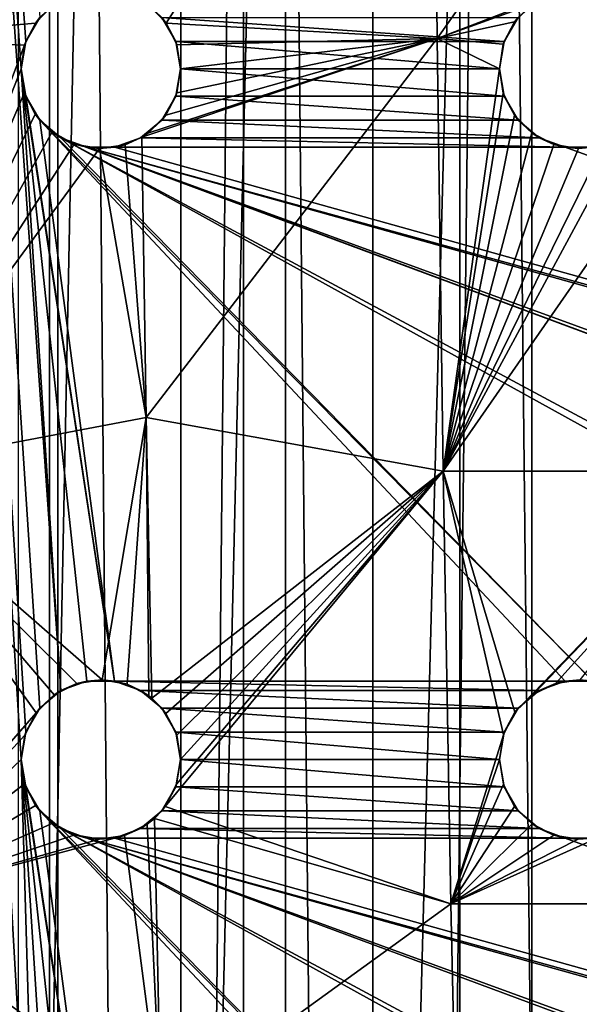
# Model space of a CAD drawing. Header units: millimetres. Extents: x -182 to 217, y -96 to 236.
# Tile 433 of 458: x 147.49 to 152.75, y 170.7 to 179.96. Entities that reach past the tile are written whole.
import ezdxf

# ---------------------------------------------------------------- set-up
doc = ezdxf.new("R2010")
doc.units = ezdxf.units.MM
doc.header["$LTSCALE"] = 52.148148
for name, color, linetype in [('1029', 7, 'CONTINUOUS'), ('1030', 7, 'CONTINUOUS'), ('1032', 7, 'CONTINUOUS'), ('1039', 7, 'CONTINUOUS'), ('1044', 7, 'CONTINUOUS'), ('1057', 7, 'CONTINUOUS'), ('1058', 7, 'CONTINUOUS'), ('1059', 7, 'CONTINUOUS'), ('1060', 7, 'CONTINUOUS'), ('1075', 7, 'CONTINUOUS'), ('1076', 7, 'CONTINUOUS'), ('1077', 7, 'CONTINUOUS'), ('1078', 7, 'CONTINUOUS'), ('1135', 7, 'CONTINUOUS')]:
    doc.layers.add(name, color=color, linetype=linetype)

msp = doc.modelspace()

# ---------------------------------------------------------------- linework, layer by layer
at = {"layer": '1029', "color": 7, "linetype": 'CONTINUOUS', "true_color": 0xaaaaaa}
for points in [[(147.8455, 25.5, -6.9443), (145.9363, 25.5, -5.3137), (147.8454, 233.5, -6.9443), (147.8455, 25.5, -6.9443)], [(147.8454, 233.5, -6.9443), (145.9363, 25.5, -5.3137), (145.9363, 233.5, -5.3137), (147.8454, 233.5, -6.9443)], [(149.9862, 233.5, -8.2561), (147.8455, 25.5, -6.9443), (147.8454, 233.5, -6.9443), (149.9862, 233.5, -8.2561)], [(149.9863, 25.5, -8.2562), (147.8455, 25.5, -6.9443), (149.9862, 233.5, -8.2561), (149.9863, 25.5, -8.2562)], [(152.3057, 233.5, -9.2169), (149.9863, 25.5, -8.2562), (149.9862, 233.5, -8.2561), (152.3057, 233.5, -9.2169)], [(152.3059, 25.5, -9.217), (149.9863, 25.5, -8.2562), (152.3057, 233.5, -9.2169), (152.3059, 25.5, -9.217)], [(154.747, 233.5, -9.803), (152.3059, 25.5, -9.217), (152.3057, 233.5, -9.2169), (154.747, 233.5, -9.803)], [(154.7472, 25.5, -9.803), (152.3059, 25.5, -9.217), (154.747, 233.5, -9.803), (154.7472, 25.5, -9.803)]]:
    msp.add_3dface(points, dxfattribs=at)
at = {"layer": '1030', "color": 7, "linetype": 'CONTINUOUS', "true_color": 0xaaaaaa}
for points in [[(145.9363, 25.5, 17.3137), (147.8455, 25.5, 18.9443), (145.9363, 233.5, 17.3137), (145.9363, 25.5, 17.3137)], [(145.9363, 233.5, 17.3137), (147.8455, 25.5, 18.9443), (147.8454, 233.5, 18.9443), (145.9363, 233.5, 17.3137)], [(147.8454, 233.5, 18.9443), (147.8455, 25.5, 18.9443), (149.9862, 233.5, 20.2561), (147.8454, 233.5, 18.9443)], [(147.8455, 25.5, 18.9443), (149.9863, 25.5, 20.2562), (149.9862, 233.5, 20.2561), (147.8455, 25.5, 18.9443)], [(149.9862, 233.5, 20.2561), (149.9863, 25.5, 20.2562), (152.3057, 233.5, 21.2169), (149.9862, 233.5, 20.2561)], [(149.9863, 25.5, 20.2562), (152.3059, 25.5, 21.217), (152.3057, 233.5, 21.2169), (149.9863, 25.5, 20.2562)], [(152.3057, 233.5, 21.2169), (152.3059, 25.5, 21.217), (154.747, 233.5, 21.803), (152.3057, 233.5, 21.2169)], [(152.3059, 25.5, 21.217), (154.7472, 25.5, 21.803), (154.747, 233.5, 21.803), (152.3059, 25.5, 21.217)]]:
    msp.add_3dface(points, dxfattribs=at)
at = {"layer": '1032', "color": 7, "linetype": 'CONTINUOUS', "true_color": 0xaaaaaa}
for points in [[(146.202, 25.5, -2.5989), (147.7681, 25.5, -4.3002), (146.202, 233.5, -2.5989), (146.202, 25.5, -2.5989)], [(147.7681, 25.5, -4.3002), (147.7681, 233.5, -4.3002), (146.202, 233.5, -2.5989), (147.7681, 25.5, -4.3002)], [(147.7681, 25.5, -4.3002), (149.5927, 25.5, -5.7203), (147.7681, 233.5, -4.3002), (147.7681, 25.5, -4.3002)], [(149.5927, 25.5, -5.7203), (149.5927, 233.5, -5.7203), (147.7681, 233.5, -4.3002), (149.5927, 25.5, -5.7203)], [(149.5927, 25.5, -5.7203), (151.6262, 25.5, -6.8208), (149.5927, 233.5, -5.7203), (149.5927, 25.5, -5.7203)], [(151.6262, 25.5, -6.8208), (151.6262, 233.5, -6.8208), (149.5927, 233.5, -5.7203), (151.6262, 25.5, -6.8208)], [(151.6262, 25.5, -6.8208), (153.8132, 25.5, -7.5716), (151.6262, 233.5, -6.8208), (151.6262, 25.5, -6.8208)], [(153.8132, 25.5, -7.5716), (153.8132, 233.5, -7.5716), (151.6262, 233.5, -6.8208), (153.8132, 25.5, -7.5716)]]:
    msp.add_3dface(points, dxfattribs=at)
at = {"layer": '1039', "color": 7, "linetype": 'CONTINUOUS', "true_color": 0xc8c8c8}
for points in [[(144.6009, 163.5, 12), (144.6009, 220.5, 12), (147.5, 166.5, 12), (144.6009, 163.5, 12)], [(147.5, 179.5, 12), (144.6009, 220.5, 12), (147.5452, 179.7565, 12), (147.5, 179.5, 12)], [(144.6009, 220.5, 12), (147.5, 179.5, 12), (147.875, 173.6495, 12), (144.6009, 220.5, 12)], [(147.5452, 179.7565, 12), (144.6009, 220.5, 12), (147.6755, 179.9821, 12), (147.5452, 179.7565, 12)], [(147.5, 173, 12), (144.6009, 220.5, 12), (147.5452, 173.2565, 12), (147.5, 173, 12)], [(144.6009, 220.5, 12), (147.5, 173, 12), (147.6755, 166.9821, 12), (144.6009, 220.5, 12)], [(147.5452, 173.2565, 12), (144.6009, 220.5, 12), (147.6755, 173.4821, 12), (147.5452, 173.2565, 12)], [(147.6755, 173.4821, 12), (144.6009, 220.5, 12), (147.875, 173.6495, 12), (147.6755, 173.4821, 12)], [(147.5, 166.5, 12), (144.6009, 220.5, 12), (147.5452, 166.7565, 12), (147.5, 166.5, 12)], [(147.5452, 166.7565, 12), (144.6009, 220.5, 12), (147.6755, 166.9821, 12), (147.5452, 166.7565, 12)], [(148.9548, 179.7565, 12), (148.8245, 179.9821, 12), (152.0452, 179.7565, 12), (148.9548, 179.7565, 12)], [(152.0452, 179.7565, 12), (148.8245, 179.9821, 12), (152.1755, 179.9821, 12), (152.0452, 179.7565, 12)], [(149, 179.5, 12), (148.9548, 179.7565, 12), (152, 179.5, 12), (149, 179.5, 12)], [(152, 179.5, 12), (148.9548, 179.7565, 12), (152.0452, 179.7565, 12), (152, 179.5, 12)], [(147.5, 179.5, 12), (147.5452, 179.2435, 12), (148.3802, 173.7386, 12), (147.5, 179.5, 12)], [(147.875, 173.6495, 12), (147.5, 179.5, 12), (148.1198, 173.7386, 12), (147.875, 173.6495, 12)], [(148.1198, 173.7386, 12), (147.5, 179.5, 12), (148.3802, 173.7386, 12), (148.1198, 173.7386, 12)], [(148.9548, 179.2435, 12), (149, 179.5, 12), (152.0452, 179.2435, 12), (148.9548, 179.2435, 12)], [(152.0452, 179.2435, 12), (149, 179.5, 12), (152, 179.5, 12), (152.0452, 179.2435, 12)], [(147.5452, 179.2435, 12), (147.6755, 179.0179, 12), (148.3802, 173.7386, 12), (147.5452, 179.2435, 12)], [(148.8245, 179.0179, 12), (148.9548, 179.2435, 12), (152.1755, 179.0179, 12), (148.8245, 179.0179, 12)], [(152.1755, 179.0179, 12), (148.9548, 179.2435, 12), (152.0452, 179.2435, 12), (152.1755, 179.0179, 12)], [(147.6755, 179.0179, 12), (147.875, 178.8505, 12), (152.8802, 173.7386, 12), (147.6755, 179.0179, 12)], [(148.3802, 173.7386, 12), (147.6755, 179.0179, 12), (152.6198, 173.7386, 12), (148.3802, 173.7386, 12)], [(152.6198, 173.7386, 12), (147.6755, 179.0179, 12), (152.8802, 173.7386, 12), (152.6198, 173.7386, 12)], [(148.625, 178.8505, 12), (148.8245, 179.0179, 12), (152.375, 178.8505, 12), (148.625, 178.8505, 12)], [(152.375, 178.8505, 12), (148.8245, 179.0179, 12), (152.1755, 179.0179, 12), (152.375, 178.8505, 12)], [(152.8802, 173.7386, 12), (147.875, 178.8505, 12), (157.1198, 173.7386, 12), (152.8802, 173.7386, 12)], [(157.1198, 173.7386, 12), (147.875, 178.8505, 12), (157.3802, 173.7386, 12), (157.1198, 173.7386, 12)], [(157.3802, 173.7386, 12), (147.875, 178.8505, 12), (161.6198, 173.7386, 12), (157.3802, 173.7386, 12)], [(147.875, 178.8505, 12), (148.1198, 178.7614, 12), (161.6198, 173.7386, 12), (147.875, 178.8505, 12)], [(148.3802, 178.7614, 12), (148.625, 178.8505, 12), (152.6198, 178.7614, 12), (148.3802, 178.7614, 12)], [(152.6198, 178.7614, 12), (148.625, 178.8505, 12), (152.375, 178.8505, 12), (152.6198, 178.7614, 12)], [(148.1198, 178.7614, 12), (148.3802, 178.7614, 12), (166.3802, 173.7386, 12), (148.1198, 178.7614, 12)], [(161.8802, 173.7386, 12), (161.6198, 173.7386, 12), (148.1198, 178.7614, 12), (161.8802, 173.7386, 12)], [(161.8802, 173.7386, 12), (148.1198, 178.7614, 12), (166.1198, 173.7386, 12), (161.8802, 173.7386, 12)], [(166.1198, 173.7386, 12), (148.1198, 178.7614, 12), (166.3802, 173.7386, 12), (166.1198, 173.7386, 12)], [(148.3802, 178.7614, 12), (152.6198, 178.7614, 12), (166.3802, 173.7386, 12), (148.3802, 178.7614, 12)], [(152.6198, 178.7614, 12), (152.8802, 178.7614, 12), (166.3802, 173.7386, 12), (152.6198, 178.7614, 12)], [(148.625, 173.6495, 12), (148.3802, 173.7386, 12), (152.375, 173.6495, 12), (148.625, 173.6495, 12)], [(152.375, 173.6495, 12), (148.3802, 173.7386, 12), (152.6198, 173.7386, 12), (152.375, 173.6495, 12)], [(148.8245, 173.4821, 12), (148.625, 173.6495, 12), (152.1755, 173.4821, 12), (148.8245, 173.4821, 12)], [(152.1755, 173.4821, 12), (148.625, 173.6495, 12), (152.375, 173.6495, 12), (152.1755, 173.4821, 12)], [(148.9548, 173.2565, 12), (148.8245, 173.4821, 12), (152.0452, 173.2565, 12), (148.9548, 173.2565, 12)], [(152.0452, 173.2565, 12), (148.8245, 173.4821, 12), (152.1755, 173.4821, 12), (152.0452, 173.2565, 12)], [(149, 173, 12), (148.9548, 173.2565, 12), (152, 173, 12), (149, 173, 12)], [(152, 173, 12), (148.9548, 173.2565, 12), (152.0452, 173.2565, 12), (152, 173, 12)], [(147.5, 173, 12), (147.5452, 172.7435, 12), (148.3802, 167.2386, 12), (147.5, 173, 12)], [(147.6755, 166.9821, 12), (147.5, 173, 12), (147.875, 167.1495, 12), (147.6755, 166.9821, 12)], [(147.875, 167.1495, 12), (147.5, 173, 12), (148.1198, 167.2386, 12), (147.875, 167.1495, 12)], [(148.1198, 167.2386, 12), (147.5, 173, 12), (148.3802, 167.2386, 12), (148.1198, 167.2386, 12)], [(148.9548, 172.7435, 12), (149, 173, 12), (152.0452, 172.7435, 12), (148.9548, 172.7435, 12)], [(152.0452, 172.7435, 12), (149, 173, 12), (152, 173, 12), (152.0452, 172.7435, 12)], [(147.5452, 172.7435, 12), (147.6755, 172.5179, 12), (148.3802, 167.2386, 12), (147.5452, 172.7435, 12)], [(148.8245, 172.5179, 12), (148.9548, 172.7435, 12), (152.1755, 172.5179, 12), (148.8245, 172.5179, 12)], [(152.1755, 172.5179, 12), (148.9548, 172.7435, 12), (152.0452, 172.7435, 12), (152.1755, 172.5179, 12)], [(147.6755, 172.5179, 12), (147.875, 172.3505, 12), (152.8802, 167.2386, 12), (147.6755, 172.5179, 12)], [(148.3802, 167.2386, 12), (147.6755, 172.5179, 12), (152.6198, 167.2386, 12), (148.3802, 167.2386, 12)], [(152.6198, 167.2386, 12), (147.6755, 172.5179, 12), (152.8802, 167.2386, 12), (152.6198, 167.2386, 12)], [(148.625, 172.3505, 12), (148.8245, 172.5179, 12), (152.375, 172.3505, 12), (148.625, 172.3505, 12)], [(152.375, 172.3505, 12), (148.8245, 172.5179, 12), (152.1755, 172.5179, 12), (152.375, 172.3505, 12)], [(152.8802, 167.2386, 12), (147.875, 172.3505, 12), (157.1198, 167.2386, 12), (152.8802, 167.2386, 12)], [(157.1198, 167.2386, 12), (147.875, 172.3505, 12), (157.3802, 167.2386, 12), (157.1198, 167.2386, 12)], [(157.3802, 167.2386, 12), (147.875, 172.3505, 12), (161.6198, 167.2386, 12), (157.3802, 167.2386, 12)], [(147.875, 172.3505, 12), (148.1198, 172.2614, 12), (161.6198, 167.2386, 12), (147.875, 172.3505, 12)], [(148.3802, 172.2614, 12), (148.625, 172.3505, 12), (152.6198, 172.2614, 12), (148.3802, 172.2614, 12)], [(152.6198, 172.2614, 12), (148.625, 172.3505, 12), (152.375, 172.3505, 12), (152.6198, 172.2614, 12)], [(148.1198, 172.2614, 12), (148.3802, 172.2614, 12), (166.3802, 167.2386, 12), (148.1198, 172.2614, 12)], [(161.8802, 167.2386, 12), (161.6198, 167.2386, 12), (148.1198, 172.2614, 12), (161.8802, 167.2386, 12)], [(161.8802, 167.2386, 12), (148.1198, 172.2614, 12), (166.1198, 167.2386, 12), (161.8802, 167.2386, 12)], [(166.1198, 167.2386, 12), (148.1198, 172.2614, 12), (166.3802, 167.2386, 12), (166.1198, 167.2386, 12)], [(148.3802, 172.2614, 12), (152.6198, 172.2614, 12), (166.3802, 167.2386, 12), (148.3802, 172.2614, 12)], [(152.6198, 172.2614, 12), (152.8802, 172.2614, 12), (166.3802, 167.2386, 12), (152.6198, 172.2614, 12)]]:
    msp.add_3dface(points, dxfattribs=at)
at = {"layer": '1044', "color": 7, "linetype": 'CONTINUOUS', "true_color": 0xc8c8c8}
for points in [[(145.9645, 179.7857, 15.4204), (148.5852, 182.7362, 16.8117), (145.9305, 183.8571, 15.598), (145.9645, 179.7857, 15.4204)], [(148.8654, 179.9287, 16.6687), (151.3739, 183.8571, 17.8273), (148.7066, 180.095, 16.6284), (148.8654, 179.9287, 16.6687)], [(151.4143, 179.7857, 17.402), (151.3739, 183.8571, 17.8273), (148.8654, 179.9287, 16.6687), (151.4143, 179.7857, 17.402)], [(151.4143, 179.7857, 17.402), (154.2791, 183.8571, 18.397), (151.3739, 183.8571, 17.8273), (151.4143, 179.7857, 17.402)], [(154.2791, 183.8571, 18.397), (151.4143, 179.7857, 17.402), (152.524, 180.2151, 17.6954), (154.2791, 183.8571, 18.397)], [(148.5852, 182.7362, 16.8117), (145.9645, 179.7857, 15.4204), (148.0187, 180.2134, 16.3771), (148.5852, 182.7362, 16.8117)], [(148.0187, 180.2134, 16.3771), (145.9645, 179.7857, 15.4204), (147.8017, 180.1013, 16.2797), (148.0187, 180.2134, 16.3771)], [(152.524, 180.2151, 17.6954), (151.4143, 179.7857, 17.402), (152.3115, 180.1084, 17.6398), (152.524, 180.2151, 17.6954)], [(147.8017, 180.1013, 16.2797), (145.9645, 179.7857, 15.4204), (147.6357, 179.9303, 16.1967), (147.8017, 180.1013, 16.2797)], [(152.3115, 180.1084, 17.6398), (151.4143, 179.7857, 17.402), (152.1433, 179.9409, 17.5836), (152.3115, 180.1084, 17.6398)], [(147.6357, 179.9303, 16.1967), (145.9645, 179.7857, 15.4204), (147.5339, 179.723, 16.1368), (147.6357, 179.9303, 16.1967)], [(148.9655, 179.7249, 16.6828), (151.4143, 179.7857, 17.402), (148.8654, 179.9287, 16.6687), (148.9655, 179.7249, 16.6828)], [(152.1433, 179.9409, 17.5836), (151.4143, 179.7857, 17.402), (152.0364, 179.7309, 17.5336), (152.1433, 179.9409, 17.5836)], [(145.9645, 179.7857, 15.4204), (146.0122, 175.7143, 15.1718), (147.5339, 179.723, 16.1368), (145.9645, 179.7857, 15.4204)], [(148.6755, 176.2193, 16.18), (151.4143, 179.7857, 17.402), (148.6374, 178.8578, 16.4768), (148.6755, 176.2193, 16.18)], [(148.6374, 178.8578, 16.4768), (151.4143, 179.7857, 17.402), (148.6942, 178.8957, 16.5007), (148.6374, 178.8578, 16.4768)], [(151.4709, 175.7143, 16.8067), (151.4143, 179.7857, 17.402), (148.6755, 176.2193, 16.18), (151.4709, 175.7143, 16.8067)], [(148.6942, 178.8957, 16.5007), (151.4143, 179.7857, 17.402), (148.8606, 179.0644, 16.5764), (148.6942, 178.8957, 16.5007)], [(148.8606, 179.0644, 16.5764), (151.4143, 179.7857, 17.402), (148.9648, 179.2729, 16.6346), (148.8606, 179.0644, 16.5764)], [(148.9648, 179.2729, 16.6346), (151.4143, 179.7857, 17.402), (149, 179.5, 16.671), (148.9648, 179.2729, 16.6346)], [(149, 179.5, 16.671), (151.4143, 179.7857, 17.402), (148.9655, 179.7249, 16.6828), (149, 179.5, 16.671)], [(151.4143, 179.7857, 17.402), (151.4709, 175.7143, 16.8067), (152, 179.5, 17.4949), (151.4143, 179.7857, 17.402)], [(151.4143, 179.7857, 17.402), (152, 179.5, 17.4949), (152.0364, 179.7309, 17.5336), (151.4143, 179.7857, 17.402)], [(154.335, 175.7143, 17.2245), (154.3024, 179.7857, 17.9085), (151.4709, 175.7143, 16.8067), (154.335, 175.7143, 17.2245)], [(151.4709, 175.7143, 16.8067), (154.3024, 179.7857, 17.9085), (153.1872, 178.8906, 17.6245), (151.4709, 175.7143, 16.8067)], [(147.5339, 179.723, 16.1368), (146.0122, 175.7143, 15.1718), (147.5, 179.5, 16.1037), (147.5339, 179.723, 16.1368)], [(147.5, 179.5, 16.1037), (146.0122, 175.7143, 15.1718), (147.5336, 179.2782, 16.0983), (147.5, 179.5, 16.1037)], [(152, 179.5, 17.4949), (151.4709, 175.7143, 16.8067), (152.0361, 179.27, 17.4709), (152, 179.5, 17.4949)], [(147.5336, 179.2782, 16.0983), (146.0122, 175.7143, 15.1718), (147.6324, 179.0745, 16.1203), (147.5336, 179.2782, 16.0983)], [(152.0361, 179.27, 17.4709), (151.4709, 175.7143, 16.8067), (152.1405, 179.063, 17.4632), (152.0361, 179.27, 17.4709)], [(147.6324, 179.0745, 16.1203), (146.0122, 175.7143, 15.1718), (147.7917, 178.9063, 16.168), (147.6324, 179.0745, 16.1203)], [(152.1405, 179.063, 17.4632), (151.4709, 175.7143, 16.8067), (152.3035, 178.8974, 17.4715), (152.1405, 179.063, 17.4632)], [(147.7917, 178.9063, 16.168), (146.0122, 175.7143, 15.1718), (148.0005, 178.7927, 16.2376), (147.7917, 178.9063, 16.168)], [(148.6755, 176.2193, 16.18), (148.6374, 178.8578, 16.4768), (148.4798, 178.7861, 16.4134), (148.6755, 176.2193, 16.18)], [(152.3035, 178.8974, 17.4715), (151.4709, 175.7143, 16.8067), (152.5106, 178.7892, 17.4946), (152.3035, 178.8974, 17.4715)], [(152.9761, 178.7849, 17.5748), (151.4709, 175.7143, 16.8067), (153.1872, 178.8906, 17.6245), (152.9761, 178.7849, 17.5748)], [(148.0005, 178.7927, 16.2376), (146.0122, 175.7143, 15.1718), (148.2392, 178.7501, 16.3225), (148.0005, 178.7927, 16.2376)], [(146.0122, 175.7143, 15.1718), (148.6755, 176.2193, 16.18), (148.2392, 178.7501, 16.3225), (146.0122, 175.7143, 15.1718)], [(148.2392, 178.7501, 16.3225), (148.6755, 176.2193, 16.18), (148.4798, 178.7861, 16.4134), (148.2392, 178.7501, 16.3225)], [(152.5106, 178.7892, 17.4946), (151.4709, 175.7143, 16.8067), (152.7427, 178.75, 17.5302), (152.5106, 178.7892, 17.4946)], [(152.7427, 178.75, 17.5302), (151.4709, 175.7143, 16.8067), (152.9761, 178.7849, 17.5748), (152.7427, 178.75, 17.5302)], [(148.6755, 176.2193, 16.18), (146.0122, 175.7143, 15.1718), (148.2641, 173.7499, 15.731), (148.6755, 176.2193, 16.18)], [(148.497, 173.7081, 15.7889), (148.6755, 176.2193, 16.18), (148.2641, 173.7499, 15.731), (148.497, 173.7081, 15.7889)], [(148.7017, 173.5987, 15.8272), (148.6755, 176.2193, 16.18), (148.497, 173.7081, 15.7889), (148.7017, 173.5987, 15.8272)], [(148.7289, 173.5772, 15.831), (151.4709, 175.7143, 16.8067), (148.6755, 176.2193, 16.18), (148.7289, 173.5772, 15.831)], [(148.7289, 173.5772, 15.831), (148.6755, 176.2193, 16.18), (148.7017, 173.5987, 15.8272), (148.7289, 173.5772, 15.831)], [(146.0122, 175.7143, 15.1718), (146.0734, 171.6429, 14.8523), (147.6415, 173.4384, 15.5125), (146.0122, 175.7143, 15.1718)], [(148.2641, 173.7499, 15.731), (146.0122, 175.7143, 15.1718), (148.026, 173.7158, 15.6593), (148.2641, 173.7499, 15.731)], [(148.026, 173.7158, 15.6593), (146.0122, 175.7143, 15.1718), (147.8103, 173.6076, 15.5831), (148.026, 173.7158, 15.6593)], [(147.8103, 173.6076, 15.5831), (146.0122, 175.7143, 15.1718), (147.6415, 173.4384, 15.5125), (147.8103, 173.6076, 15.5831)], [(148.8616, 173.4341, 15.8435), (151.4709, 175.7143, 16.8067), (148.7289, 173.5772, 15.831), (148.8616, 173.4341, 15.8435)], [(151.5438, 171.6429, 16.0412), (151.4709, 175.7143, 16.8067), (148.8559, 172.558, 15.7065), (151.5438, 171.6429, 16.0412)], [(148.8559, 172.558, 15.7065), (151.4709, 175.7143, 16.8067), (148.9634, 172.7685, 15.7651), (148.8559, 172.558, 15.7065)], [(148.9642, 173.2289, 15.8375), (151.4709, 175.7143, 16.8067), (148.8616, 173.4341, 15.8435), (148.9642, 173.2289, 15.8375)], [(148.9634, 172.7685, 15.7651), (151.4709, 175.7143, 16.8067), (149, 173, 15.8104), (148.9634, 172.7685, 15.7651)], [(149, 173, 15.8104), (151.4709, 175.7143, 16.8067), (148.9642, 173.2289, 15.8375), (149, 173, 15.8104)], [(154.335, 175.7143, 17.2245), (151.4709, 175.7143, 16.8067), (152.1464, 173.4452, 16.5023), (154.335, 175.7143, 17.2245)], [(151.4709, 175.7143, 16.8067), (151.5438, 171.6429, 16.0412), (152.0373, 173.2337, 16.4434), (151.4709, 175.7143, 16.8067)], [(152.1464, 173.4452, 16.5023), (151.4709, 175.7143, 16.8067), (152.0373, 173.2337, 16.4434), (152.1464, 173.4452, 16.5023)], [(152.3163, 173.6119, 16.5608), (154.335, 175.7143, 17.2245), (152.1464, 173.4452, 16.5023), (152.3163, 173.6119, 16.5608)], [(152.5285, 173.7165, 16.6123), (154.335, 175.7143, 17.2245), (152.3163, 173.6119, 16.5608), (152.5285, 173.7165, 16.6123)], [(152.7603, 173.7499, 16.6508), (154.335, 175.7143, 17.2245), (152.5285, 173.7165, 16.6123), (152.7603, 173.7499, 16.6508)], [(147.6415, 173.4384, 15.5125), (146.0734, 171.6429, 14.8523), (147.5357, 173.2286, 15.4554), (147.6415, 173.4384, 15.5125)], [(147.5357, 173.2286, 15.4554), (146.0734, 171.6429, 14.8523), (147.5, 173, 15.4166), (147.5357, 173.2286, 15.4554)], [(151.5438, 171.6429, 16.0412), (152, 173, 16.3903), (152.0373, 173.2337, 16.4434), (151.5438, 171.6429, 16.0412)], [(147.5, 173, 15.4166), (146.0734, 171.6429, 14.8523), (147.5352, 172.7729, 15.3979), (147.5, 173, 15.4166)], [(152, 173, 16.3903), (151.5438, 171.6429, 16.0412), (152.037, 172.7674, 16.348), (152, 173, 16.3903)], [(147.5352, 172.7729, 15.3979), (146.0734, 171.6429, 14.8523), (147.6375, 172.5672, 15.3996), (147.5352, 172.7729, 15.3979)], [(152.037, 172.7674, 16.348), (151.5438, 171.6429, 16.0412), (152.143, 172.5594, 16.3197), (152.037, 172.7674, 16.348)], [(147.6375, 172.5672, 15.3996), (146.0734, 171.6429, 14.8523), (147.7986, 172.401, 15.4206), (147.6375, 172.5672, 15.3996)], [(148.7555, 172.4459, 15.6654), (151.5438, 171.6429, 16.0412), (148.8559, 172.558, 15.7065), (148.7555, 172.4459, 15.6654)], [(152.143, 172.5594, 16.3197), (151.5438, 171.6429, 16.0412), (152.3068, 172.395, 16.3071), (152.143, 172.5594, 16.3197)], [(148.8138, 169.667, 15.2134), (148.7555, 172.4459, 15.6654), (148.6871, 172.3906, 15.6406), (148.8138, 169.667, 15.2134)], [(148.8138, 169.667, 15.2134), (151.5438, 171.6429, 16.0412), (148.7555, 172.4459, 15.6654), (148.8138, 169.667, 15.2134)], [(147.7986, 172.401, 15.4206), (146.0734, 171.6429, 14.8523), (148.0052, 172.2911, 15.4587), (147.7986, 172.401, 15.4206)], [(148.4739, 172.2842, 15.5735), (148.8138, 169.667, 15.2134), (148.6871, 172.3906, 15.6406), (148.4739, 172.2842, 15.5735)], [(152.3068, 172.395, 16.3071), (151.5438, 171.6429, 16.0412), (152.5127, 172.2885, 16.3108), (152.3068, 172.395, 16.3071)], [(148.0052, 172.2911, 15.4587), (146.0734, 171.6429, 14.8523), (148.2383, 172.2501, 15.5111), (148.0052, 172.2911, 15.4587)], [(146.0734, 171.6429, 14.8523), (148.8138, 169.667, 15.2134), (148.4739, 172.2842, 15.5735), (146.0734, 171.6429, 14.8523)], [(148.2383, 172.2501, 15.5111), (146.0734, 171.6429, 14.8523), (148.4739, 172.2842, 15.5735), (148.2383, 172.2501, 15.5111)], [(152.5127, 172.2885, 16.3108), (151.5438, 171.6429, 16.0412), (152.7419, 172.25, 16.3305), (152.5127, 172.2885, 16.3108)], [(151.5438, 171.6429, 16.0412), (154.3768, 171.6429, 16.3451), (152.9728, 172.2838, 16.3648), (151.5438, 171.6429, 16.0412)], [(152.7419, 172.25, 16.3305), (151.5438, 171.6429, 16.0412), (152.9728, 172.2838, 16.3648), (152.7419, 172.25, 16.3305)], [(146.1483, 167.5714, 14.4616), (148.8138, 169.667, 15.2134), (146.0734, 171.6429, 14.8523), (146.1483, 167.5714, 14.4616)], [(151.6327, 167.5714, 15.1057), (151.5438, 171.6429, 16.0412), (148.8138, 169.667, 15.2134), (151.6327, 167.5714, 15.1057)], [(151.6327, 167.5714, 15.1057), (154.3768, 171.6429, 16.3451), (151.5438, 171.6429, 16.0412), (151.6327, 167.5714, 15.1057)], [(154.428, 167.5714, 15.2703), (154.3768, 171.6429, 16.3451), (151.6327, 167.5714, 15.1057), (154.428, 167.5714, 15.2703)]]:
    msp.add_3dface(points, dxfattribs=at)
at = {"layer": '1057', "color": 7, "linetype": 'CONTINUOUS', "true_color": 0xc8c8c8}
for points in [[(147.6755, 179.9821, 12), (147.8017, 180.1013, 16.2797), (147.6357, 179.9303, 16.1967), (147.6755, 179.9821, 12)], [(148.8245, 179.9821, 12), (148.8654, 179.9287, 16.6687), (148.7066, 180.095, 16.6284), (148.8245, 179.9821, 12)], [(147.5452, 179.7565, 12), (147.6755, 179.9821, 12), (147.6357, 179.9303, 16.1967), (147.5452, 179.7565, 12)], [(148.8245, 179.9821, 12), (148.9548, 179.7565, 12), (148.8654, 179.9287, 16.6687), (148.8245, 179.9821, 12)], [(147.5452, 179.7565, 12), (147.6357, 179.9303, 16.1967), (147.5339, 179.723, 16.1368), (147.5452, 179.7565, 12)], [(148.9548, 179.7565, 12), (148.9655, 179.7249, 16.6828), (148.8654, 179.9287, 16.6687), (148.9548, 179.7565, 12)], [(147.5, 179.5, 12), (147.5452, 179.7565, 12), (147.5, 179.5, 16.1037), (147.5, 179.5, 12)], [(147.5452, 179.7565, 12), (147.5339, 179.723, 16.1368), (147.5, 179.5, 16.1037), (147.5452, 179.7565, 12)], [(148.9548, 179.7565, 12), (149, 179.5, 12), (148.9655, 179.7249, 16.6828), (148.9548, 179.7565, 12)], [(149, 179.5, 12), (149, 179.5, 16.671), (148.9655, 179.7249, 16.6828), (149, 179.5, 12)]]:
    msp.add_3dface(points, dxfattribs=at)
at = {"layer": '1058', "color": 7, "linetype": 'CONTINUOUS', "true_color": 0xc8c8c8}
for points in [[(147.5452, 179.2435, 12), (147.5, 179.5, 12), (147.5336, 179.2782, 16.0983), (147.5452, 179.2435, 12)], [(147.5, 179.5, 12), (147.5, 179.5, 16.1037), (147.5336, 179.2782, 16.0983), (147.5, 179.5, 12)], [(149, 179.5, 12), (148.9548, 179.2435, 12), (149, 179.5, 16.671), (149, 179.5, 12)], [(148.9548, 179.2435, 12), (148.9648, 179.2729, 16.6346), (149, 179.5, 16.671), (148.9548, 179.2435, 12)], [(147.5452, 179.2435, 12), (147.5336, 179.2782, 16.0983), (147.6324, 179.0745, 16.1203), (147.5452, 179.2435, 12)], [(147.6755, 179.0179, 12), (147.5452, 179.2435, 12), (147.6324, 179.0745, 16.1203), (147.6755, 179.0179, 12)], [(148.9548, 179.2435, 12), (148.8245, 179.0179, 12), (148.8606, 179.0644, 16.5764), (148.9548, 179.2435, 12)], [(148.9548, 179.2435, 12), (148.8606, 179.0644, 16.5764), (148.9648, 179.2729, 16.6346), (148.9548, 179.2435, 12)], [(147.6755, 179.0179, 12), (147.6324, 179.0745, 16.1203), (147.7917, 178.9063, 16.168), (147.6755, 179.0179, 12)], [(148.8245, 179.0179, 12), (148.6942, 178.8957, 16.5007), (148.8606, 179.0644, 16.5764), (148.8245, 179.0179, 12)], [(147.875, 178.8505, 12), (147.6755, 179.0179, 12), (147.7917, 178.9063, 16.168), (147.875, 178.8505, 12)], [(148.8245, 179.0179, 12), (148.625, 178.8505, 12), (148.6942, 178.8957, 16.5007), (148.8245, 179.0179, 12)], [(147.875, 178.8505, 12), (147.7917, 178.9063, 16.168), (148.0005, 178.7927, 16.2376), (147.875, 178.8505, 12)], [(148.1198, 178.7614, 12), (147.875, 178.8505, 12), (148.0005, 178.7927, 16.2376), (148.1198, 178.7614, 12)], [(148.625, 178.8505, 12), (148.3802, 178.7614, 12), (148.4798, 178.7861, 16.4134), (148.625, 178.8505, 12)], [(148.6374, 178.8578, 16.4768), (148.625, 178.8505, 12), (148.4798, 178.7861, 16.4134), (148.6374, 178.8578, 16.4768)], [(148.625, 178.8505, 12), (148.6374, 178.8578, 16.4768), (148.6942, 178.8957, 16.5007), (148.625, 178.8505, 12)], [(148.1198, 178.7614, 12), (148.0005, 178.7927, 16.2376), (148.2392, 178.7501, 16.3225), (148.1198, 178.7614, 12)], [(148.3802, 178.7614, 12), (148.1198, 178.7614, 12), (148.2392, 178.7501, 16.3225), (148.3802, 178.7614, 12)], [(148.3802, 178.7614, 12), (148.2392, 178.7501, 16.3225), (148.4798, 178.7861, 16.4134), (148.3802, 178.7614, 12)]]:
    msp.add_3dface(points, dxfattribs=at)
at = {"layer": '1059', "color": 7, "linetype": 'CONTINUOUS', "true_color": 0xc8c8c8}
for points in [[(148.1198, 173.7386, 12), (148.2641, 173.7499, 15.731), (148.026, 173.7158, 15.6593), (148.1198, 173.7386, 12)], [(148.1198, 173.7386, 12), (148.3802, 173.7386, 12), (148.2641, 173.7499, 15.731), (148.1198, 173.7386, 12)], [(148.3802, 173.7386, 12), (148.497, 173.7081, 15.7889), (148.2641, 173.7499, 15.731), (148.3802, 173.7386, 12)], [(147.6755, 173.4821, 12), (147.875, 173.6495, 12), (147.8103, 173.6076, 15.5831), (147.6755, 173.4821, 12)], [(147.875, 173.6495, 12), (148.026, 173.7158, 15.6593), (147.8103, 173.6076, 15.5831), (147.875, 173.6495, 12)], [(147.875, 173.6495, 12), (148.1198, 173.7386, 12), (148.026, 173.7158, 15.6593), (147.875, 173.6495, 12)], [(148.3802, 173.7386, 12), (148.625, 173.6495, 12), (148.497, 173.7081, 15.7889), (148.3802, 173.7386, 12)], [(148.625, 173.6495, 12), (148.7017, 173.5987, 15.8272), (148.497, 173.7081, 15.7889), (148.625, 173.6495, 12)], [(148.625, 173.6495, 12), (148.8245, 173.4821, 12), (148.7017, 173.5987, 15.8272), (148.625, 173.6495, 12)], [(147.6755, 173.4821, 12), (147.8103, 173.6076, 15.5831), (147.6415, 173.4384, 15.5125), (147.6755, 173.4821, 12)], [(148.8245, 173.4821, 12), (148.7289, 173.5772, 15.831), (148.7017, 173.5987, 15.8272), (148.8245, 173.4821, 12)], [(148.8245, 173.4821, 12), (148.8616, 173.4341, 15.8435), (148.7289, 173.5772, 15.831), (148.8245, 173.4821, 12)], [(147.5452, 173.2565, 12), (147.6755, 173.4821, 12), (147.6415, 173.4384, 15.5125), (147.5452, 173.2565, 12)], [(148.8245, 173.4821, 12), (148.9548, 173.2565, 12), (148.8616, 173.4341, 15.8435), (148.8245, 173.4821, 12)], [(147.5452, 173.2565, 12), (147.6415, 173.4384, 15.5125), (147.5357, 173.2286, 15.4554), (147.5452, 173.2565, 12)], [(148.9548, 173.2565, 12), (148.9642, 173.2289, 15.8375), (148.8616, 173.4341, 15.8435), (148.9548, 173.2565, 12)], [(147.5, 173, 12), (147.5452, 173.2565, 12), (147.5, 173, 15.4166), (147.5, 173, 12)], [(147.5452, 173.2565, 12), (147.5357, 173.2286, 15.4554), (147.5, 173, 15.4166), (147.5452, 173.2565, 12)], [(148.9548, 173.2565, 12), (149, 173, 12), (148.9642, 173.2289, 15.8375), (148.9548, 173.2565, 12)], [(149, 173, 12), (149, 173, 15.8104), (148.9642, 173.2289, 15.8375), (149, 173, 12)]]:
    msp.add_3dface(points, dxfattribs=at)
at = {"layer": '1060', "color": 7, "linetype": 'CONTINUOUS', "true_color": 0xc8c8c8}
for points in [[(147.5452, 172.7435, 12), (147.5, 173, 12), (147.5352, 172.7729, 15.3979), (147.5452, 172.7435, 12)], [(147.5, 173, 12), (147.5, 173, 15.4166), (147.5352, 172.7729, 15.3979), (147.5, 173, 12)], [(149, 173, 12), (148.9548, 172.7435, 12), (149, 173, 15.8104), (149, 173, 12)], [(148.9548, 172.7435, 12), (148.9634, 172.7685, 15.7651), (149, 173, 15.8104), (148.9548, 172.7435, 12)], [(147.5452, 172.7435, 12), (147.5352, 172.7729, 15.3979), (147.6375, 172.5672, 15.3996), (147.5452, 172.7435, 12)], [(147.6755, 172.5179, 12), (147.5452, 172.7435, 12), (147.6375, 172.5672, 15.3996), (147.6755, 172.5179, 12)], [(148.9548, 172.7435, 12), (148.8245, 172.5179, 12), (148.8559, 172.558, 15.7065), (148.9548, 172.7435, 12)], [(148.9548, 172.7435, 12), (148.8559, 172.558, 15.7065), (148.9634, 172.7685, 15.7651), (148.9548, 172.7435, 12)], [(147.6755, 172.5179, 12), (147.6375, 172.5672, 15.3996), (147.7986, 172.401, 15.4206), (147.6755, 172.5179, 12)], [(148.8245, 172.5179, 12), (148.7555, 172.4459, 15.6654), (148.8559, 172.558, 15.7065), (148.8245, 172.5179, 12)], [(147.875, 172.3505, 12), (147.6755, 172.5179, 12), (147.7986, 172.401, 15.4206), (147.875, 172.3505, 12)], [(148.8245, 172.5179, 12), (148.625, 172.3505, 12), (148.7555, 172.4459, 15.6654), (148.8245, 172.5179, 12)], [(148.7555, 172.4459, 15.6654), (148.625, 172.3505, 12), (148.6871, 172.3906, 15.6406), (148.7555, 172.4459, 15.6654)], [(147.875, 172.3505, 12), (147.7986, 172.401, 15.4206), (148.0052, 172.2911, 15.4587), (147.875, 172.3505, 12)], [(148.1198, 172.2614, 12), (147.875, 172.3505, 12), (148.0052, 172.2911, 15.4587), (148.1198, 172.2614, 12)], [(148.625, 172.3505, 12), (148.3802, 172.2614, 12), (148.4739, 172.2842, 15.5735), (148.625, 172.3505, 12)], [(148.625, 172.3505, 12), (148.4739, 172.2842, 15.5735), (148.6871, 172.3906, 15.6406), (148.625, 172.3505, 12)], [(148.1198, 172.2614, 12), (148.0052, 172.2911, 15.4587), (148.2383, 172.2501, 15.5111), (148.1198, 172.2614, 12)], [(148.3802, 172.2614, 12), (148.1198, 172.2614, 12), (148.2383, 172.2501, 15.5111), (148.3802, 172.2614, 12)], [(148.3802, 172.2614, 12), (148.2383, 172.2501, 15.5111), (148.4739, 172.2842, 15.5735), (148.3802, 172.2614, 12)]]:
    msp.add_3dface(points, dxfattribs=at)
at = {"layer": '1075', "color": 7, "linetype": 'CONTINUOUS', "true_color": 0xc8c8c8}
for points in [[(152.1755, 179.9821, 12), (152.3115, 180.1084, 17.6398), (152.1433, 179.9409, 17.5836), (152.1755, 179.9821, 12)], [(152.0452, 179.7565, 12), (152.1755, 179.9821, 12), (152.1433, 179.9409, 17.5836), (152.0452, 179.7565, 12)], [(152.0452, 179.7565, 12), (152.1433, 179.9409, 17.5836), (152.0364, 179.7309, 17.5336), (152.0452, 179.7565, 12)], [(152, 179.5, 12), (152.0452, 179.7565, 12), (152, 179.5, 17.4949), (152, 179.5, 12)], [(152, 179.5, 17.4949), (152.0452, 179.7565, 12), (152.0364, 179.7309, 17.5336), (152, 179.5, 17.4949)]]:
    msp.add_3dface(points, dxfattribs=at)
at = {"layer": '1076', "color": 7, "linetype": 'CONTINUOUS', "true_color": 0xc8c8c8}
for points in [[(152.0452, 179.2435, 12), (152, 179.5, 12), (152.0361, 179.27, 17.4709), (152.0452, 179.2435, 12)], [(152, 179.5, 12), (152, 179.5, 17.4949), (152.0361, 179.27, 17.4709), (152, 179.5, 12)], [(152.0452, 179.2435, 12), (152.0361, 179.27, 17.4709), (152.1405, 179.063, 17.4632), (152.0452, 179.2435, 12)], [(152.1755, 179.0179, 12), (152.0452, 179.2435, 12), (152.1405, 179.063, 17.4632), (152.1755, 179.0179, 12)], [(152.1755, 179.0179, 12), (152.1405, 179.063, 17.4632), (152.3035, 178.8974, 17.4715), (152.1755, 179.0179, 12)], [(152.375, 178.8505, 12), (152.1755, 179.0179, 12), (152.3035, 178.8974, 17.4715), (152.375, 178.8505, 12)], [(152.375, 178.8505, 12), (152.3035, 178.8974, 17.4715), (152.5106, 178.7892, 17.4946), (152.375, 178.8505, 12)], [(152.6198, 178.7614, 12), (152.375, 178.8505, 12), (152.5106, 178.7892, 17.4946), (152.6198, 178.7614, 12)], [(152.6198, 178.7614, 12), (152.5106, 178.7892, 17.4946), (152.7427, 178.75, 17.5302), (152.6198, 178.7614, 12)], [(152.8802, 178.7614, 12), (152.6198, 178.7614, 12), (152.7427, 178.75, 17.5302), (152.8802, 178.7614, 12)], [(152.8802, 178.7614, 12), (152.7427, 178.75, 17.5302), (152.9761, 178.7849, 17.5748), (152.8802, 178.7614, 12)]]:
    msp.add_3dface(points, dxfattribs=at)
at = {"layer": '1077', "color": 7, "linetype": 'CONTINUOUS', "true_color": 0xc8c8c8}
for points in [[(152.6198, 173.7386, 12), (152.7603, 173.7499, 16.6508), (152.5285, 173.7165, 16.6123), (152.6198, 173.7386, 12)], [(152.6198, 173.7386, 12), (152.8802, 173.7386, 12), (152.7603, 173.7499, 16.6508), (152.6198, 173.7386, 12)], [(152.1755, 173.4821, 12), (152.375, 173.6495, 12), (152.3163, 173.6119, 16.5608), (152.1755, 173.4821, 12)], [(152.375, 173.6495, 12), (152.5285, 173.7165, 16.6123), (152.3163, 173.6119, 16.5608), (152.375, 173.6495, 12)], [(152.375, 173.6495, 12), (152.6198, 173.7386, 12), (152.5285, 173.7165, 16.6123), (152.375, 173.6495, 12)], [(152.1755, 173.4821, 12), (152.3163, 173.6119, 16.5608), (152.1464, 173.4452, 16.5023), (152.1755, 173.4821, 12)], [(152.0452, 173.2565, 12), (152.1755, 173.4821, 12), (152.1464, 173.4452, 16.5023), (152.0452, 173.2565, 12)], [(152.0452, 173.2565, 12), (152.1464, 173.4452, 16.5023), (152.0373, 173.2337, 16.4434), (152.0452, 173.2565, 12)], [(152, 173, 12), (152.0452, 173.2565, 12), (152, 173, 16.3903), (152, 173, 12)], [(152, 173, 16.3903), (152.0452, 173.2565, 12), (152.0373, 173.2337, 16.4434), (152, 173, 16.3903)]]:
    msp.add_3dface(points, dxfattribs=at)
at = {"layer": '1078', "color": 7, "linetype": 'CONTINUOUS', "true_color": 0xc8c8c8}
for points in [[(152.0452, 172.7435, 12), (152, 173, 12), (152.037, 172.7674, 16.348), (152.0452, 172.7435, 12)], [(152, 173, 12), (152, 173, 16.3903), (152.037, 172.7674, 16.348), (152, 173, 12)], [(152.0452, 172.7435, 12), (152.037, 172.7674, 16.348), (152.143, 172.5594, 16.3197), (152.0452, 172.7435, 12)], [(152.1755, 172.5179, 12), (152.0452, 172.7435, 12), (152.143, 172.5594, 16.3197), (152.1755, 172.5179, 12)], [(152.1755, 172.5179, 12), (152.143, 172.5594, 16.3197), (152.3068, 172.395, 16.3071), (152.1755, 172.5179, 12)], [(152.375, 172.3505, 12), (152.1755, 172.5179, 12), (152.3068, 172.395, 16.3071), (152.375, 172.3505, 12)], [(152.375, 172.3505, 12), (152.3068, 172.395, 16.3071), (152.5127, 172.2885, 16.3108), (152.375, 172.3505, 12)], [(152.6198, 172.2614, 12), (152.375, 172.3505, 12), (152.5127, 172.2885, 16.3108), (152.6198, 172.2614, 12)], [(152.6198, 172.2614, 12), (152.5127, 172.2885, 16.3108), (152.7419, 172.25, 16.3305), (152.6198, 172.2614, 12)], [(152.8802, 172.2614, 12), (152.6198, 172.2614, 12), (152.7419, 172.25, 16.3305), (152.8802, 172.2614, 12)], [(152.8802, 172.2614, 12), (152.7419, 172.25, 16.3305), (152.9728, 172.2838, 16.3648), (152.8802, 172.2614, 12)]]:
    msp.add_3dface(points, dxfattribs=at)
at = {"layer": '1135', "linetype": 'CONTINUOUS'}
for points in [[(150.8089, 230.3947, 20.5529), (152.8439, 230.4749, 21.2926), (150.8089, 153.6053, 20.5529), (150.8089, 230.3947, 20.5529)], [(152.8439, 230.4749, 21.2926), (152.8439, 153.5251, 21.2926), (150.8089, 153.6053, 20.5529), (152.8439, 230.4749, 21.2926)], [(149.0016, 230.2103, 19.6103), (150.8089, 230.3947, 20.5529), (149.0016, 153.7897, 19.6103), (149.0016, 230.2103, 19.6103)], [(150.8089, 230.3947, 20.5529), (150.8089, 153.6053, 20.5529), (149.0016, 153.7897, 19.6103), (150.8089, 230.3947, 20.5529)], [(147.4748, 229.8892, 18.5587), (149.0016, 230.2103, 19.6103), (147.4747, 154.1108, 18.5587), (147.4748, 229.8892, 18.5587)], [(149.0016, 230.2103, 19.6103), (149.0016, 153.7897, 19.6103), (147.4747, 154.1108, 18.5587), (149.0016, 230.2103, 19.6103)]]:
    msp.add_3dface(points, dxfattribs=at)

doc.saveas('drawing.dxf')
